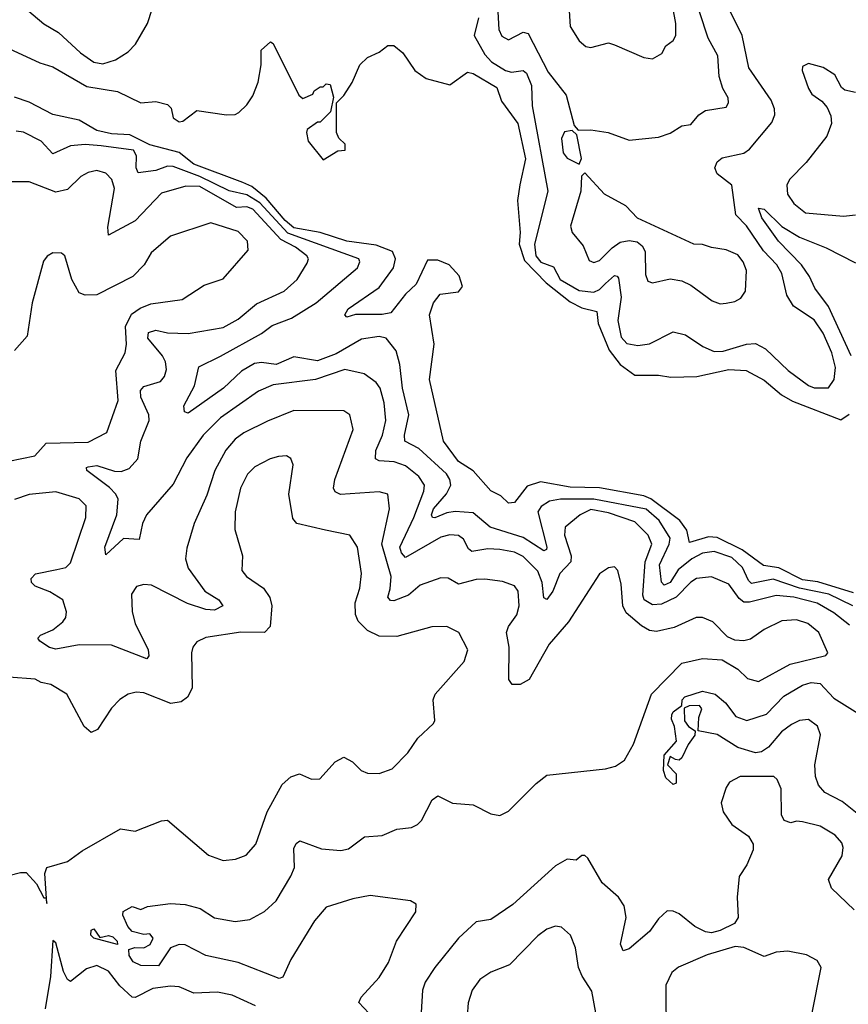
# Model space of a CAD drawing. Extents: x 1771496 to 1971148, y 471553 to 643630.
# Tile 268 of 656: x 1792382 to 1795201, y 621630 to 624978. Entities that reach past the tile are written whole.
import ezdxf

# ---------------------------------------------------------------- set-up
doc = ezdxf.new("R2010")
doc.units = 0

msp = doc.modelspace()

# ---------------------------------------------------------------- linework, layer by layer
at = {"layer": '0CON10XD'}
for points in [[(1792391.8, 625025), (1792465, 624963.7), (1792514.8, 624934.8), (1792589.4, 624865), (1792635, 624833.8), (1792665, 624828.5), (1792708.2, 624841.8), (1792751.5, 624868.5), (1792775.8, 624895), (1792816.9, 624965), (1792882.2, 625165)], [(1794249.6, 625045), (1794254.5, 624955), (1794285, 624905.8), (1794307.6, 624887.6), (1794325, 624883.1), (1794385, 624900), (1794405, 624893.1), (1794505, 624849.2), (1794535, 624845.6), (1794566.4, 624863.6), (1794580.6, 624889.4), (1794605, 624906.9), (1794613.8, 624925), (1794614.7, 624965), (1794595.9, 625065)], [(1793943.2, 624985), (1793928.4, 624925), (1793965, 624859.8), (1793987.1, 624835), (1794035, 624805.5), (1794055, 624800.3), (1794095, 624805.2), (1794106.8, 624796.8), (1794123.1, 624755), (1794125.1, 624685), (1794179.2, 624395), (1794134, 624215), (1794137.5, 624175), (1794155, 624153.4), (1794198.4, 624138.4), (1794221.2, 624095), (1794285, 624057.2), (1794335, 624051.9), (1794355, 624060.7), (1794375, 624081.6), (1794405, 624108.6), (1794415, 624106.4), (1794418.8, 624098.8), (1794427.8, 624035), (1794417.4, 623955), (1794428.5, 623898.5), (1794447.7, 623877.7), (1794485, 623870.9), (1794525, 623876), (1794605, 623916.9), (1794647.1, 623907.1), (1794706.4, 623866.4), (1794745, 623849.6), (1794775, 623851), (1794855, 623875.2), (1794885, 623877.4), (1794919.4, 623859.4), (1794996.5, 623785), (1795065, 623734.7), (1795085, 623726.8), (1795133.9, 623726.1), (1795152.7, 623755), (1795157.4, 623795), (1795145, 623845.6), (1795115, 623912.5), (1795085, 623957.2), (1795013.9, 624003.9), (1794991.7, 624041.7), (1794975.2, 624115), (1794957.4, 624145), (1794911.9, 624191.9), (1794855, 624276.8), (1794818.4, 624315), (1794805, 624415.6), (1794754.3, 624454.3), (1794746.8, 624475), (1794754.5, 624495), (1794771.7, 624508.3), (1794845, 624524.7), (1794865, 624537.5), (1794941, 624629), (1794950.8, 624655), (1794949.8, 624675), (1794938.4, 624705), (1794862.7, 624815), (1794839.3, 624925), (1794799.8, 625005)], [(1794007.8, 625025), (1794012.5, 624945), (1794021.9, 624921.9), (1794045, 624910), (1794095, 624935.3), (1794111.6, 624931.6), (1794179.8, 624799.8), (1794241.5, 624721.5), (1794268.3, 624618.3), (1794282.5, 624602.5), (1794325, 624603.8), (1794384.4, 624594.4), (1794455, 624568.9), (1794555, 624578.5), (1794595, 624592.9), (1794635, 624617.8), (1794665, 624621.4), (1794692.9, 624655), (1794715, 624668.9), (1794785, 624681.2), (1794793.8, 624695), (1794792.3, 624712.3), (1794773.8, 624743.8), (1794761.3, 624785), (1794757.3, 624855), (1794723.8, 624915), (1794694.8, 625005)], [(1792345, 624880.8), (1792451.3, 624831.3), (1792495, 624817.5), (1792611.3, 624751.3), (1792715, 624734.1), (1792795, 624695.3), (1792845, 624700.5), (1792885, 624690), (1792897.9, 624677.9), (1792904.7, 624645), (1792925, 624630.7), (1792937.2, 624632.8), (1792985, 624669.3), (1793085.7, 624654.3), (1793115, 624656), (1793127.3, 624662.7), (1793155, 624688.8), (1793175, 624718.8), (1793193.7, 624766.3), (1793204, 624825), (1793203.8, 624875), (1793235, 624902.5), (1793245, 624897.5), (1793331.7, 624721.7), (1793345, 624710), (1793380, 624725), (1793383.6, 624736.4), (1793405, 624750), (1793415, 624750), (1793425, 624760), (1793438.3, 624758.3), (1793450, 624715), (1793440, 624665), (1793405, 624630), (1793395, 624630), (1793360, 624605), (1793357.5, 624595), (1793363.3, 624565), (1793415, 624501.2), (1793465, 624532.5), (1793490, 624535), (1793490, 624555), (1793467.5, 624575), (1793460, 624595), (1793460, 624695), (1793485, 624720), (1793513.3, 624765), (1793538.8, 624825), (1793565, 624850), (1793605, 624867.5), (1793635, 624890), (1793655, 624890), (1793685.8, 624865.8), (1793726.2, 624805), (1793765, 624778), (1793845, 624756.2), (1793905, 624800), (1793925, 624795.8), (1794005, 624748.1), (1794020.8, 624700.8), (1794076.8, 624625), (1794103.3, 624505), (1794083.4, 624416.6), (1794076.1, 624363.9), (1794084.4, 624254.4), (1794081.5, 624215), (1794099, 624159), (1794173.6, 624083.6), (1794255, 624019.1), (1794295, 623998.7), (1794345.8, 623985.8), (1794349.7, 623945), (1794387.9, 623855), (1794425, 623805.9), (1794475, 623769.2), (1794555, 623769.1), (1794597.2, 623762.8), (1794685.3, 623765.3), (1794795, 623789), (1794853.3, 623785), (1794915, 623752), (1794973.1, 623703.1), (1795010.6, 623680.6), (1795175, 623617.4), (1795203.4, 623636.6)], [(1795225, 624730.6), (1795188.7, 624738.7), (1795177.7, 624747.7), (1795155, 624790.6), (1795115, 624815.6), (1795065, 624828.8), (1795045, 624819.2), (1795043.3, 624805), (1795065, 624744.6), (1795077.3, 624725), (1795111.2, 624701.2), (1795129.4, 624679.4), (1795141.2, 624651.2), (1795144.1, 624625), (1795127.6, 624582.4), (1795057.4, 624492.6), (1795000.9, 624435), (1794992, 624415), (1794994, 624385), (1795015, 624353.1), (1795055, 624321.9), (1795185, 624309.6), (1795225, 624314.7)], [(1795218.8, 623028.8), (1795096.8, 623066.8), (1795045, 623073.9), (1794965, 623114.9), (1794912, 623122), (1794840.2, 623175), (1794755, 623217), (1794725, 623219.4), (1794660.2, 623200.2), (1794651.9, 623241.9), (1794628.1, 623275), (1794529, 623349), (1794505, 623358.8), (1794355, 623386), (1794255, 623388.4), (1794153.6, 623406.4), (1794108.5, 623391.5), (1794065, 623336.2), (1794045, 623334), (1794018.9, 623358.9), (1793985, 623375.8), (1793924.6, 623444.6), (1793875, 623476.4), (1793823.5, 623545), (1793776.2, 623755), (1793791.9, 623875), (1793776.7, 623975), (1793790, 624015), (1793812.5, 624045), (1793875, 624053.3), (1793888.6, 624071.4), (1793877.6, 624107.6), (1793842.9, 624145), (1793805, 624160.6), (1793769.6, 624160.4), (1793731.4, 624078.6), (1793695, 624044.5), (1793645, 623981.8), (1793615, 623976), (1793524.4, 623975.6), (1793495, 623966.7), (1793488.8, 623975), (1793500, 623995), (1793605, 624068), (1793653.8, 624135), (1793660.5, 624165), (1793650, 624190), (1793595, 624211), (1793495, 624224.7), (1793405, 624254.9), (1793315, 624270.3), (1793285, 624295.7), (1793221.3, 624371.3), (1793171.5, 624411.5), (1793141.2, 624425), (1792975, 624487), (1792925, 624526.7), (1792825, 624552.3), (1792756.7, 624586.7), (1792695, 624590.6), (1792645, 624601.8), (1792585, 624636), (1792495, 624656.2), (1792415, 624697.7), (1792365, 624715.2)], [(1795216.1, 622985), (1795135, 623024.7), (1795035, 623045.5), (1794945, 623075.4), (1794871.4, 623061.4), (1794861, 623071), (1794841.1, 623115), (1794805, 623149.1), (1794745, 623169.4), (1794705, 623164.5), (1794668.3, 623145), (1794622.3, 623107.7), (1794595, 623064.5), (1794575, 623055.7), (1794565.2, 623065.2), (1794558.7, 623125), (1794591.9, 623195), (1794594.5, 623215), (1794557.6, 623275), (1794513.4, 623313.4), (1794335, 623347.8), (1794222.3, 623347.7), (1794185, 623340.5), (1794156.6, 623323.4), (1794145.2, 623305), (1794175.6, 623185), (1794173.8, 623176.2), (1794165, 623172.4), (1794095, 623217.6), (1793982.7, 623252.7), (1793925, 623300.9), (1793864.1, 623305.9), (1793835, 623300.9), (1793795, 623284), (1793786, 623286), (1793782.9, 623295), (1793790.2, 623315), (1793833.6, 623366.4), (1793848.5, 623395), (1793845.9, 623415), (1793834.4, 623434.4), (1793740.5, 623520.5), (1793692.4, 623545), (1793690.9, 623565), (1793705.9, 623635), (1793684.8, 623725), (1793675.6, 623805.6), (1793662.4, 623852.4), (1793628.6, 623895), (1793605, 623900.7), (1793545, 623891.6), (1793458.3, 623841.7), (1793395, 623818.4), (1793315, 623832.2), (1793255, 623805.8), (1793205, 623812.6), (1793181.1, 623808.9), (1793137.3, 623782.7), (1793075.7, 623725), (1792955, 623640), (1792942.9, 623645), (1792940.5, 623665), (1792977.1, 623732.9), (1792992.2, 623797.8), (1793065, 623833.6), (1793205, 623910.7), (1793241.1, 623938.9), (1793306.8, 623963.2), (1793390.4, 624015), (1793531.1, 624135), (1793539.3, 624155), (1793535.4, 624165), (1793295, 624252.1), (1793199.2, 624355), (1793155, 624382.6), (1793095, 624396.2), (1792995.3, 624445.3), (1792905, 624478.9), (1792885, 624479.7), (1792845, 624465.3), (1792785, 624457.8), (1792778.8, 624475), (1792780.2, 624515), (1792769.5, 624535), (1792659.1, 624549.1), (1792605, 624553.7), (1792555, 624549.5), (1792495, 624522.1), (1792455, 624565.3), (1792395, 624595.2), (1792371, 624599)], [(1794285, 624487.5), (1794293.8, 624506.2), (1794277, 624587), (1794261.7, 624601.7), (1794235, 624596.7), (1794225.8, 624574.2), (1794231.2, 624525), (1794245, 624507.8), (1794285, 624487.5)], [(1795205, 622919), (1795151.5, 622961.5), (1795095, 622994), (1795015, 623014.9), (1794955, 623020), (1794865, 622997.3), (1794845, 622997.8), (1794829.6, 623009.6), (1794795, 623058.9), (1794735, 623083.5), (1794685, 623077.9), (1794665, 623065.3), (1794615, 623014.5), (1794565, 622991.1), (1794535, 622988.5), (1794506.8, 623005), (1794501.4, 623021.4), (1794510.3, 623135), (1794532, 623195), (1794519.6, 623225), (1794475, 623271.1), (1794385, 623301.7), (1794325, 623312.4), (1794288.3, 623295), (1794237.2, 623252.8), (1794235.5, 623225), (1794257.6, 623155), (1794257.4, 623135), (1794220, 623095), (1794195.6, 623035), (1794175, 623006.7), (1794165, 623012), (1794160, 623065), (1794145, 623103.2), (1794095, 623153), (1794065, 623167.5), (1794015, 623177.2), (1793975, 623179.5), (1793920.2, 623170.2), (1793909, 623179), (1793891.7, 623211.7), (1793875, 623224.6), (1793845, 623226.8), (1793815, 623218.2), (1793695, 623150), (1793681, 623165), (1793675.6, 623185), (1793723, 623285), (1793757, 623375), (1793758.9, 623395), (1793740, 623425), (1793695, 623461), (1793656, 623475), (1793605, 623478.4), (1793592.9, 623485), (1793593.4, 623513.4), (1793616.2, 623565), (1793628, 623615), (1793621.7, 623675), (1793608.4, 623725), (1793594.8, 623744.8), (1793554.3, 623774.3), (1793488.7, 623788.7), (1793388, 623755), (1793245, 623736.2), (1793195, 623715.3), (1793065, 623624.8), (1793006.7, 623565), (1792951.3, 623488.7), (1792905, 623398.9), (1792813.4, 623295), (1792800.3, 623265), (1792789.3, 623210.7), (1792735, 623214.1), (1792675, 623158.8), (1792671.9, 623185), (1792713.4, 623295), (1792717.3, 623347.3), (1792710, 623365), (1792687.7, 623387.7), (1792610.8, 623445), (1792609.2, 623455), (1792615, 623457.5), (1792645, 623461.9), (1792705, 623443), (1792727.8, 623442.2), (1792755, 623451.6), (1792784.2, 623485), (1792794.8, 623545), (1792822.7, 623615), (1792821.6, 623635), (1792794.8, 623695), (1792792.9, 623717.1), (1792805, 623730.6), (1792861.8, 623748.2), (1792874.8, 623765.2), (1792881.2, 623788.8), (1792878.4, 623815), (1792868.4, 623835), (1792818.8, 623895), (1792820.3, 623915), (1792845, 623922), (1792885, 623913.3), (1792955, 623910.8), (1793075, 623932), (1793125, 623960.3), (1793188.3, 624011.7), (1793281.5, 624055), (1793326.2, 624095), (1793360.1, 624149.9), (1793364.6, 624165), (1793359.2, 624175), (1793321, 624205), (1793270.5, 624230.5), (1793175, 624333.7), (1793155, 624341.9), (1793119.9, 624340.1), (1792995, 624410.9), (1792947.8, 624412.2), (1792865, 624388.5), (1792775, 624293.8), (1792685, 624246), (1792682.5, 624272.5), (1792704.6, 624404.6), (1792695.5, 624435), (1792675.8, 624455.8), (1792645, 624465.3), (1792615, 624459.1), (1792590.5, 624445), (1792545, 624401.2), (1792505, 624391.3), (1792415, 624426.9), (1792355, 624426.9)], [(1794765, 624012.5), (1794785, 624014.2), (1794815, 624020), (1794835, 624031.4), (1794850.9, 624055), (1794854.7, 624125), (1794843.2, 624155), (1794825, 624178.7), (1794785, 624196.2), (1794735, 624203.3), (1794705, 624214.2), (1794675, 624214.4), (1794483.6, 624303.6), (1794444.2, 624345), (1794372, 624385), (1794305, 624457.5), (1794293.8, 624446.2), (1794290.6, 624395), (1794255.6, 624275.6), (1794261.9, 624255), (1794299.5, 624209.5), (1794319.5, 624159.5), (1794335, 624152.5), (1794355, 624159.1), (1794397.5, 624202.5), (1794425, 624221.4), (1794455, 624226.9), (1794482.3, 624222.3), (1794499.4, 624209.4), (1794510.2, 624190.2), (1794511.3, 624111.3), (1794518.6, 624088.6), (1794535, 624082.9), (1794595, 624097.1), (1794635, 624090.6), (1794665, 624075.7), (1794738.3, 624021.7), (1794765, 624012.5)], [(1795210.3, 623835), (1795132.9, 624002.9), (1795087.1, 624065), (1795069.2, 624105), (1795041.1, 624145), (1794963.7, 624225), (1794906.4, 624305), (1794895, 624337.5), (1794915, 624334.4), (1794974.8, 624274.8), (1795035, 624238.2), (1795125, 624202.2), (1795225, 624151.2)], [(1792345, 623477.5), (1792434, 623495), (1792472.3, 623537.7), (1792615, 623542.1), (1792678.6, 623575), (1792717.2, 623682.8), (1792709.6, 623785), (1792741.1, 623845), (1792746.2, 623875), (1792742.5, 623935), (1792762.7, 623977.3), (1792792.3, 623997.7), (1792828.1, 624011.9), (1792935, 624026.9), (1793009.4, 624075), (1793075, 624097.3), (1793160, 624195), (1793157.1, 624225), (1793125, 624258.5), (1793032.8, 624287.2), (1792895, 624241.9), (1792829.4, 624185), (1792805.4, 624144.6), (1792767.5, 624105), (1792645, 624042.9), (1792605, 624041.5), (1792585, 624050), (1792560, 624095), (1792536, 624175), (1792524.3, 624184.3), (1792495, 624185.8), (1792475.8, 624174.2), (1792463.1, 624156.9), (1792424.6, 624015.4), (1792408, 623902), (1792365, 623853.5)], [(1793604.2, 621564.2), (1793536.1, 621636.1), (1793544.2, 621655), (1793605, 621721.9), (1793637.1, 621772.9), (1793663.8, 621845), (1793730, 621945), (1793730.5, 621970.5), (1793712.2, 621982.2), (1793575, 622000), (1793515, 621988.7), (1793425, 621960), (1793385.6, 621914.4), (1793305, 621782.5), (1793277.6, 621722.4), (1793265, 621717.9), (1793125, 621772.8), (1793015.8, 621795.8), (1792945, 621832.5), (1792925, 621833.3), (1792895, 621821.9), (1792855, 621760.9), (1792795, 621761.9), (1792768.5, 621775), (1792754.3, 621795.7), (1792753.9, 621816.1), (1792773.6, 621823.6), (1792805, 621822.5), (1792826.4, 621833.6), (1792836.7, 621855), (1792825, 621870), (1792805, 621867.5), (1792765, 621877.5), (1792750, 621895), (1792733.6, 621933.6), (1792734, 621946), (1792765, 621962.5), (1792795, 621952.5), (1792817, 621963), (1792895, 621972.5), (1792945, 621970), (1792996.1, 621956.1), (1793044.7, 621924.7), (1793115, 621911.6), (1793165, 621919.1), (1793214.7, 621945.3), (1793255, 621982.2), (1793305, 622065.5), (1793316.9, 622095), (1793315, 622160), (1793322.7, 622177.3), (1793335, 622185.6), (1793408.9, 622158.9), (1793475, 622153.3), (1793501.3, 622158.7), (1793555, 622199.2), (1793615, 622204), (1793665, 622225.8), (1793715, 622231.4), (1793735, 622241.4), (1793748.6, 622255), (1793785, 622326), (1793805, 622339.2), (1793854.5, 622314.5), (1793925, 622308.5), (1793985, 622277.5), (1794015, 622272), (1794045, 622287.5), (1794138.7, 622381.3), (1794175, 622408.9), (1794375, 622430.4), (1794409.5, 622440.5), (1794439.8, 622460.2), (1794470.4, 622515), (1794531.5, 622685), (1794635, 622790.6), (1794705, 622805.6), (1794771.7, 622801.7), (1794825, 622770), (1794857.7, 622737.7), (1794895, 622728.2), (1795003.2, 622786.8), (1795124, 622816), (1795131.2, 622825), (1795100.9, 622895), (1795063.3, 622925), (1795025, 622937.9), (1794975, 622933.8), (1794915, 622904.4), (1794868.3, 622871.7), (1794845, 622865.6), (1794815, 622868.1), (1794789.8, 622879.8), (1794740.5, 622930.5), (1794705, 622945.5), (1794683.3, 622945), (1794608.8, 622911.2), (1794548, 622898), (1794525, 622901.5), (1794497, 622917), (1794445, 622961.2), (1794433.7, 622985), (1794428.6, 623058.6), (1794417.1, 623105), (1794405, 623118), (1794385, 623114.4), (1794355, 623094.3), (1794248.7, 622931.3), (1794183.8, 622855), (1794115.4, 622735), (1794085, 622717.7), (1794057.5, 622717.5), (1794046.4, 622735), (1794047.7, 622845), (1794038.6, 622895), (1794045.3, 622915), (1794072.8, 622955), (1794080.8, 622985), (1794077.5, 623035), (1794065, 623053.5), (1794025, 623068), (1793965, 623075.3), (1793935, 623074.7), (1793875, 623059.2), (1793839.3, 623079.3), (1793815, 623080.8), (1793745, 623055.9), (1793705, 623021.4), (1793655, 623001.9), (1793643.3, 623003.3), (1793634.8, 623014.8), (1793642.7, 623042.7), (1793645.5, 623085), (1793613.8, 623195), (1793640.3, 623315), (1793634.6, 623364.6), (1793605, 623373.1), (1793473.9, 623363.9), (1793455, 623372.5), (1793449.4, 623385), (1793453.9, 623415), (1793516.2, 623585), (1793505.7, 623635), (1793485, 623647.8), (1793315, 623649.7), (1793225, 623613.5), (1793145, 623573.5), (1793115, 623552.2), (1793083.7, 623515), (1793045.8, 623445), (1793018.7, 623361.3), (1792975.4, 623265), (1792951.1, 623181.1), (1792946.1, 623145), (1792955, 623113.3), (1793012.2, 623035), (1793060, 623005), (1793073.5, 622985), (1793045, 622970.6), (1793015, 622972.4), (1792953.6, 622993.6), (1792831.2, 623055), (1792805, 623058.2), (1792779.3, 623050.7), (1792762.2, 623025), (1792764.7, 622965), (1792774.7, 622925), (1792818.9, 622835), (1792822.2, 622815), (1792815.4, 622804.6), (1792695, 622851.8), (1792585, 622852.1), (1792505, 622838.3), (1792483.5, 622843.5), (1792451.4, 622865), (1792444.5, 622875), (1792453.1, 622885), (1792495, 622903.8), (1792529, 622931), (1792539.1, 622945), (1792542.2, 622965), (1792529.5, 623005), (1792485, 623033.1), (1792435, 623052.4), (1792423.1, 623065), (1792421.7, 623078.3), (1792436, 623094), (1792508.7, 623108.7), (1792539.4, 623115), (1792555, 623130.8), (1792607.3, 623285), (1792608.8, 623325), (1792585, 623349.5), (1792505, 623372.7), (1792415, 623363.2), (1792365, 623347)], [(1792305, 622058.5), (1792385, 622078.5), (1792405, 622078), (1792439.6, 622039.6), (1792465, 621992.5), (1792471.7, 621991.7), (1792475, 621972.5), (1792467.5, 622075), (1792474.3, 622095.7), (1792545, 622116.2), (1792595, 622152.2), (1792725, 622227.3), (1792775, 622219.5), (1792865, 622254.3), (1792885, 622255.8), (1793025, 622136.9), (1793075, 622119.4), (1793116.6, 622123.4), (1793152.4, 622137.6), (1793185.3, 622174.7), (1793224.7, 622285), (1793275, 622377.1), (1793305, 622404.2), (1793334.2, 622414.2), (1793375, 622395.8), (1793403, 622397), (1793455, 622454.2), (1793485, 622470), (1793514.3, 622454.3), (1793544, 622425), (1793565, 622416.5), (1793605, 622415.5), (1793649.2, 622430.8), (1793702.2, 622485), (1793737.1, 622535), (1793790, 622585), (1793794.2, 622595.8), (1793789.1, 622665), (1793795.6, 622685), (1793894.3, 622795.7), (1793907.1, 622835), (1793876, 622895), (1793835, 622914.4), (1793784.2, 622914.2), (1793665, 622880.5), (1793605, 622881.8), (1793565, 622900.8), (1793533.3, 622933.3), (1793524.1, 622955.9), (1793523.8, 622995), (1793539.7, 623045), (1793545.3, 623095), (1793531.5, 623185), (1793505, 623225.6), (1793422.1, 623242.1), (1793325.4, 623265.4), (1793311.9, 623281.9), (1793298.1, 623365), (1793312.9, 623465), (1793305, 623486.2), (1793290, 623495), (1793262.9, 623492.9), (1793234, 623485), (1793181.9, 623458.1), (1793157.7, 623432.3), (1793134, 623385), (1793115.4, 623305), (1793113.8, 623245), (1793140.4, 623155), (1793138.5, 623105), (1793154.4, 623085), (1793211.5, 623045), (1793233.4, 623013.4), (1793240.4, 622985), (1793234.5, 622915), (1793215, 622894.5), (1793135, 622895.4), (1793015, 622877.7), (1792985, 622862.9), (1792971.1, 622845), (1792967.3, 622825), (1792969.2, 622705), (1792953.5, 622675), (1792931.7, 622658.3), (1792896.4, 622653.6), (1792805, 622689.1), (1792778.9, 622691.1), (1792751.2, 622685), (1792723.3, 622666.7), (1792695, 622637.5), (1792646.9, 622565), (1792625, 622554.4), (1792601.5, 622575), (1792542.5, 622685), (1792487.9, 622717.9), (1792455, 622724.5), (1792435, 622735.4), (1792345, 622742.5)], [(1795248.2, 622265), (1795179.5, 622319.5), (1795120.4, 622350.4), (1795099.6, 622375), (1795089.4, 622405), (1795086.6, 622445), (1795106.7, 622546.7), (1795095.6, 622575.6), (1795065, 622598.8), (1795035, 622595.4), (1795008, 622582), (1794973.6, 622556.4), (1794929.3, 622505), (1794905, 622489), (1794885, 622485.8), (1794825, 622503.8), (1794755, 622548.1), (1794690.5, 622560.5), (1794692.5, 622605), (1794702.5, 622635), (1794695, 622646.7), (1794660, 622645), (1794643, 622637), (1794643.9, 622593.9), (1794657.5, 622575), (1794680, 622560), (1794679.2, 622545), (1794656.3, 622513.7), (1794635, 622468.8), (1794625, 622460.8), (1794612.7, 622462.7), (1794595, 622472.5), (1794586.2, 622445), (1794615, 622413.8), (1794615, 622382), (1794605, 622377.5), (1794580.3, 622400.3), (1794571.8, 622425), (1794575, 622477.5), (1794616.7, 622525), (1794610, 622575), (1794599.5, 622599.5), (1794600.8, 622615), (1794605.6, 622625), (1794634.3, 622645.7), (1794635.7, 622665), (1794645, 622675.8), (1794705, 622694.6), (1794747.9, 622685), (1794782.9, 622655), (1794818.7, 622608.7), (1794855.5, 622595.5), (1794922.7, 622617.3), (1794981.8, 622678.2), (1795045, 622715.2), (1795075, 622724), (1795105, 622721.4), (1795151.3, 622671.3), (1795241.8, 622615)], [(1795221.1, 621951.1), (1795143.3, 622025), (1795133.3, 622055), (1795180, 622135), (1795183.6, 622163.6), (1795179.1, 622179.1), (1795155.7, 622205), (1795105, 622236.4), (1795045, 622250.8), (1795025, 622253.3), (1795005, 622247.5), (1794982.5, 622255), (1794973.8, 622275), (1794972.8, 622362.8), (1794958.6, 622395), (1794948, 622405), (1794832.5, 622405), (1794796.7, 622385), (1794785, 622367.5), (1794768.6, 622315), (1794774.6, 622284.6), (1794805, 622242), (1794861.4, 622201.4), (1794876.7, 622175), (1794876.7, 622155), (1794856, 622105), (1794830, 622065), (1794823.1, 621995), (1794826.7, 621925), (1794813.3, 621905), (1794765, 621881.1), (1794735, 621873.8), (1794715, 621876.2), (1794678.9, 621895), (1794625, 621937.3), (1794605, 621947.3), (1794585, 621947.5), (1794555, 621921.2), (1794525, 621877.5), (1794455, 621818.8), (1794435, 621812.5), (1794425.5, 621835), (1794445.4, 621925), (1794438.5, 621965), (1794419.1, 621995), (1794363.3, 622043.3), (1794315, 622126.7), (1794305, 622136.2), (1794295, 622136.2), (1794275, 622120), (1794245, 622123.6), (1794205, 622101.1), (1794060.2, 621969.8), (1793985, 621918.8), (1793935, 621910.4), (1793875, 621855.4)], [(1794341.7, 621601.7), (1794328.2, 621675), (1794296.1, 621726.1), (1794283.3, 621755), (1794272.6, 621822.6), (1794255.5, 621865.5), (1794225, 621892), (1794204.4, 621895.6), (1794175, 621885.7), (1794145, 621862.5), (1794048, 621765), (1793985, 621739.5), (1793947.1, 621715), (1793921.2, 621678.8), (1793907.5, 621635), (1793900.6, 621545)], [(1792715, 621833.8), (1792635, 621854.6), (1792624.7, 621865), (1792625, 621882.5), (1792635, 621886.7), (1792655, 621857.5), (1792685, 621864), (1792699.7, 621859.7), (1792713.8, 621845), (1792715, 621833.8)], [(1793184.2, 621625), (1793105, 621660.8), (1793055, 621671.6), (1792975, 621667.9), (1792925, 621689.1), (1792895, 621692.2), (1792835, 621683.8), (1792775, 621653.8), (1792765, 621654.6), (1792723.3, 621693.3), (1792685, 621742.9), (1792645, 621762.1), (1792609.5, 621750.5), (1792555, 621708.1), (1792545, 621714.3), (1792531.2, 621741.2), (1792505, 621838.8), (1792495, 621846.7), (1792487.4, 621725), (1792469.5, 621615)], [(1793875, 621855.4), (1793794.7, 621755), (1793761.6, 621705), (1793752, 621678), (1793744.2, 621545.8)], [(1795076.8, 621595), (1795108, 621755), (1795095, 621778.8), (1795058.9, 621798.9), (1794995, 621810.6), (1794955, 621807.5), (1794915, 621792.5), (1794845, 621823.7), (1794816.5, 621826.5), (1794721.1, 621798.9), (1794623, 621757), (1794601.1, 621738.9), (1794580, 621695), (1794581.1, 621515)]]:
    msp.add_lwpolyline(points, dxfattribs=at)

doc.saveas('drawing.dxf')
